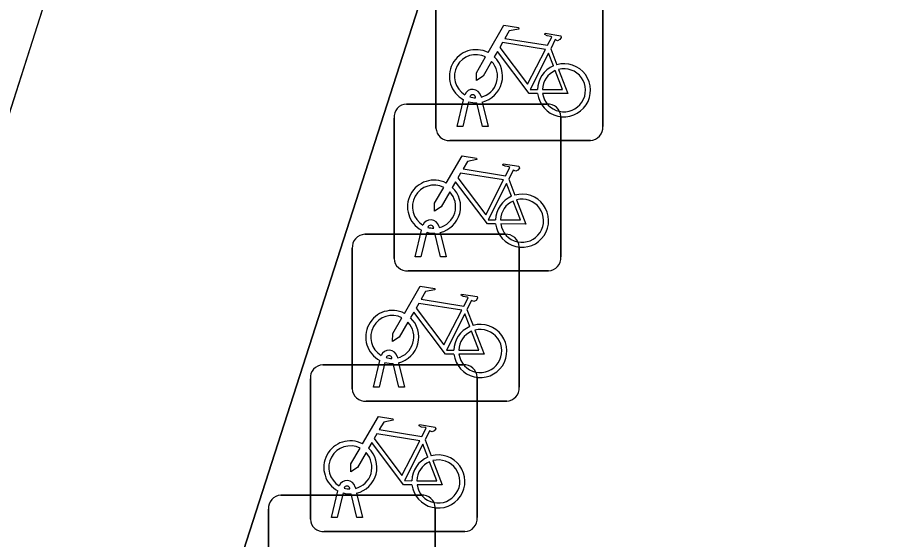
# Model space of a CAD drawing. Extents: x 161087 to 161926, y 382572 to 383873.
# Drawn here: x 161131.37 to 161136.66, y 383437.58 to 383440.7 of the extents above; entities that cross this region are included whole.
import ezdxf

# ---------------------------------------------------------------- set-up
doc = ezdxf.new("R2010")
doc.units = 0
for name, color, linetype in [('IMGEO_Berm_groen', 7, 'Continuous'), ('IMGEO_Fietsenrek', 7, 'Continuous'), ('IMGEO_Fietspad_gesloten', 7, 'Continuous'), ('IMGEO_Voetpad_open', 7, 'Continuous')]:
    doc.layers.add(name, color=color, linetype=linetype)

msp = doc.modelspace()

# ---------------------------------------------------------------- linework, layer by layer
at = {"layer": 'IMGEO_Berm_groen'}
msp.add_lwpolyline([(161127.511, 383435.3), (161126.219, 383430.427), (161122.46, 383418.773), (161116.813, 383401.135), (161116.421, 383399.847), (161118.23, 383399.279), (161126.242, 383424.257), (161134.175, 383449.057)], dxfattribs=at)
at = {"layer": 'IMGEO_Fietsenrek'}
for p, q in [((161133.8745, 383440.0429), (161133.8745, 383440.8838)), ((161133.8745, 383440.8838), (161133.8745, 383440.0429)), ((161134.8735, 383440.8931), (161134.8735, 383440.0522)), ((161134.8735, 383440.0522), (161134.8735, 383440.8931)), ((161134.5612, 383440.5172), (161134.5975, 383440.422)), ((161134.0015, 383440.0523), (161134.0398, 383440.2123)), ((161134.0702, 383440.2001), (161134.0349, 383440.0523)), ((161134.1119, 383440.2239), (161134.1109, 383440.2282)), ((161134.153, 383440.0523), (161134.1191, 383440.194)), ((161134.1426, 383440.2354), (161134.1444, 383440.2275)), ((161134.1514, 383440.1983), (161134.1864, 383440.0523)), ((161133.6979, 383440.1865), (161134.5388, 383440.1865)), ((161134.5388, 383440.1865), (161133.6979, 383440.1865)), ((161133.6235, 383439.2619), (161133.6235, 383440.1028)), ((161133.6235, 383440.1028), (161133.6235, 383439.2619)), ((161134.6225, 383440.1121), (161134.6225, 383439.2712)), ((161134.6225, 383439.2712), (161134.6225, 383440.1121)), ((161134.0349, 383440.0523), (161134.0015, 383440.0523)), ((161134.1864, 383440.0523), (161134.153, 383440.0523)), ((161134.7991, 383439.9685), (161133.9582, 383439.9685)), ((161133.9582, 383439.9685), (161134.7991, 383439.9685)), ((161134.3102, 383439.7362), (161134.3465, 383439.641)), ((161133.8916, 383439.4544), (161133.8934, 383439.4465)), ((161133.4479, 383439.4065), (161134.2888, 383439.4065)), ((161134.2888, 383439.4065), (161133.4479, 383439.4065)), ((161133.7505, 383439.2713), (161133.7888, 383439.4313)), ((161133.8192, 383439.4191), (161133.7839, 383439.2713)), ((161133.8609, 383439.4429), (161133.8599, 383439.4472)), ((161133.902, 383439.2713), (161133.8681, 383439.413)), ((161133.9004, 383439.4173), (161133.9354, 383439.2713)), ((161133.3735, 383438.4819), (161133.3735, 383439.3228)), ((161133.3735, 383439.3228), (161133.3735, 383438.4819)), ((161134.3725, 383439.3321), (161134.3725, 383438.4912)), ((161134.3725, 383438.4912), (161134.3725, 383439.3321)), ((161133.7839, 383439.2713), (161133.7505, 383439.2713)), ((161133.9354, 383439.2713), (161133.902, 383439.2713)), ((161134.5481, 383439.1875), (161133.7072, 383439.1875)), ((161133.7072, 383439.1875), (161134.5481, 383439.1875)), ((161134.0602, 383438.9562), (161134.0965, 383438.861)), ((161133.6109, 383438.6629), (161133.6099, 383438.6672)), ((161133.6416, 383438.6744), (161133.6434, 383438.6665)), ((161133.1969, 383438.6255), (161134.0378, 383438.6255)), ((161134.0378, 383438.6255), (161133.1969, 383438.6255)), ((161133.5005, 383438.4913), (161133.5388, 383438.6513)), ((161133.5692, 383438.6391), (161133.5339, 383438.4913)), ((161133.652, 383438.4913), (161133.6181, 383438.633)), ((161133.6504, 383438.6373), (161133.6854, 383438.4913)), ((161133.1225, 383437.7009), (161133.1225, 383438.5418)), ((161133.1225, 383438.5418), (161133.1225, 383437.7009)), ((161134.1215, 383438.5511), (161134.1215, 383437.7102)), ((161134.1215, 383437.7102), (161134.1215, 383438.5511)), ((161133.5339, 383438.4913), (161133.5005, 383438.4913)), ((161133.6854, 383438.4913), (161133.652, 383438.4913)), ((161134.2981, 383438.4075), (161133.4572, 383438.4075)), ((161133.4572, 383438.4075), (161134.2981, 383438.4075)), ((161133.8092, 383438.1752), (161133.8455, 383438.08)), ((161133.2495, 383437.7103), (161133.2878, 383437.8703)), ((161133.3599, 383437.8819), (161133.3589, 383437.8862)), ((161133.3906, 383437.8934), (161133.3924, 383437.8855)), ((161132.9459, 383437.8445), (161133.7868, 383437.8445)), ((161133.7868, 383437.8445), (161132.9459, 383437.8445)), ((161133.3182, 383437.8581), (161133.2829, 383437.7103)), ((161133.401, 383437.7103), (161133.3671, 383437.852)), ((161133.3994, 383437.8563), (161133.4344, 383437.7103)), ((161132.8715, 383436.9199), (161132.8715, 383437.7608)), ((161132.8715, 383437.7608), (161132.8715, 383436.9199)), ((161133.8705, 383437.7701), (161133.8705, 383436.9292)), ((161133.8705, 383436.9292), (161133.8705, 383437.7701)), ((161133.2829, 383437.7103), (161133.2495, 383437.7103)), ((161133.4344, 383437.7103), (161133.401, 383437.7103)), ((161134.0471, 383437.6265), (161133.2062, 383437.6265)), ((161133.2062, 383437.6265), (161134.0471, 383437.6265))]:
    msp.add_line(p, q, dxfattribs=at)
for points in [[(161134.1871, 383440.4942), (161134.2818, 383440.6577), (161134.368, 383440.6439), (161134.3697, 383440.6352), (161134.3136, 383440.6243), (161134.2874, 383440.579), (161134.5426, 383440.5382)], [(161134.5426, 383440.5382), (161134.5676, 383440.587), (161134.5625, 383440.591), (161134.5393, 383440.5947), (161134.5266, 383440.6022), (161134.5256, 383440.6053), (161134.5278, 383440.6099), (161134.6226, 383440.5948), (161134.6249, 383440.5845), (161134.6155, 383440.5721), (161134.6031, 383440.5657), (161134.5886, 383440.5719), (161134.5612, 383440.5172)], [(161134.5297, 383440.513), (161134.2729, 383440.554), (161134.2562, 383440.5252), (161134.4232, 383440.3049), (161134.5297, 383440.513)], [(161134.2078, 383440.4417), (161134.1562, 383440.3525), (161134.1163, 383440.3265), (161134.1175, 383440.374), (161134.172, 383440.4682)], [(161134.4828, 383440.2495), (161134.4331, 383440.2496), (161134.2424, 383440.5013), (161134.2234, 383440.4685)], [(161134.5777, 383440.415), (161134.5484, 383440.4918), (161134.439, 383440.2737), (161134.4817, 383440.2736)], [(161134.5117, 383440.2735), (161134.6316, 383440.2733), (161134.5884, 383440.3869)], [(161134.6082, 383440.3938), (161134.6632, 383440.2492), (161134.5131, 383440.2495)], [(161133.9361, 383439.7132), (161134.0308, 383439.8767), (161134.117, 383439.8629), (161134.1187, 383439.8542), (161134.0626, 383439.8433), (161134.0364, 383439.798), (161134.2916, 383439.7572)], [(161134.2916, 383439.7572), (161134.3166, 383439.806), (161134.3115, 383439.81), (161134.2883, 383439.8137), (161134.2756, 383439.8212), (161134.2746, 383439.8243), (161134.2768, 383439.8289), (161134.3716, 383439.8138), (161134.3739, 383439.8035), (161134.3645, 383439.7911), (161134.3521, 383439.7847), (161134.3376, 383439.7909), (161134.3102, 383439.7362)], [(161134.2787, 383439.732), (161134.0219, 383439.773), (161134.0052, 383439.7442), (161134.1722, 383439.5239), (161134.2787, 383439.732)], [(161134.2318, 383439.4685), (161134.1821, 383439.4686), (161133.9914, 383439.7203), (161133.9724, 383439.6875)], [(161133.9568, 383439.6607), (161133.9052, 383439.5715), (161133.8653, 383439.5455), (161133.8665, 383439.593), (161133.921, 383439.6872)], [(161134.3267, 383439.634), (161134.2974, 383439.7108), (161134.188, 383439.4927), (161134.2307, 383439.4926)], [(161134.3572, 383439.6128), (161134.4122, 383439.4682), (161134.2621, 383439.4685)], [(161134.2607, 383439.4925), (161134.3806, 383439.4923), (161134.3374, 383439.6059)], [(161133.6861, 383438.9332), (161133.7808, 383439.0967), (161133.867, 383439.0829), (161133.8687, 383439.0742), (161133.8126, 383439.0633), (161133.7864, 383439.018), (161134.0416, 383438.9772)], [(161134.0416, 383438.9772), (161134.0666, 383439.026), (161134.0615, 383439.03), (161134.0383, 383439.0337), (161134.0256, 383439.0412), (161134.0246, 383439.0443), (161134.0268, 383439.0489), (161134.1216, 383439.0338), (161134.1239, 383439.0235), (161134.1145, 383439.0111), (161134.1021, 383439.0047), (161134.0876, 383439.0109), (161134.0602, 383438.9562)], [(161134.0287, 383438.952), (161133.7719, 383438.993), (161133.7552, 383438.9642), (161133.9222, 383438.7439), (161134.0287, 383438.952)], [(161133.9818, 383438.6885), (161133.9321, 383438.6886), (161133.7414, 383438.9403), (161133.7224, 383438.9075)], [(161134.0767, 383438.854), (161134.0474, 383438.9308), (161133.938, 383438.7127), (161133.9807, 383438.7126)], [(161133.7068, 383438.8807), (161133.6552, 383438.7915), (161133.6153, 383438.7655), (161133.6165, 383438.813), (161133.671, 383438.9072)], [(161134.0107, 383438.7125), (161134.1306, 383438.7123), (161134.0874, 383438.8259)], [(161134.1072, 383438.8328), (161134.1622, 383438.6882), (161134.0121, 383438.6885)], [(161133.4351, 383438.1522), (161133.5298, 383438.3157), (161133.616, 383438.3019), (161133.6177, 383438.2932), (161133.5616, 383438.2823), (161133.5354, 383438.237), (161133.7906, 383438.1962)], [(161133.7906, 383438.1962), (161133.8156, 383438.245), (161133.8105, 383438.249), (161133.7873, 383438.2527), (161133.7746, 383438.2602), (161133.7736, 383438.2633), (161133.7758, 383438.2679), (161133.8706, 383438.2528), (161133.8729, 383438.2425), (161133.8635, 383438.2301), (161133.8511, 383438.2237), (161133.8366, 383438.2299), (161133.8092, 383438.1752)], [(161133.7777, 383438.171), (161133.5209, 383438.212), (161133.5042, 383438.1832), (161133.6712, 383437.9629), (161133.7777, 383438.171)], [(161133.7308, 383437.9075), (161133.6811, 383437.9076), (161133.4904, 383438.1593), (161133.4714, 383438.1265)], [(161133.8257, 383438.073), (161133.7964, 383438.1498), (161133.687, 383437.9317), (161133.7297, 383437.9316)], [(161133.4558, 383438.0997), (161133.4042, 383438.0105), (161133.3643, 383437.9845), (161133.3655, 383438.032), (161133.42, 383438.1262)], [(161133.7597, 383437.9315), (161133.8796, 383437.9313), (161133.8364, 383438.0449)], [(161133.8562, 383438.0518), (161133.9112, 383437.9072), (161133.7611, 383437.9075)]]:
    msp.add_lwpolyline(points, dxfattribs=at)
for centre, radius, start, end in [((161134.1141, 383440.3529), 0.159, 62.6766, 242.1369), ((161134.1141, 383440.3529), 0.129, 63.3192, 238.903), ((161134.1141, 383440.3529), 0.159, 283.5766, 46.6042), ((161134.1141, 383440.3529), 0.129, 283.6043, 43.4302), ((161134.6407, 383440.2689), 0.159, 113.3408, 178.3217), ((161134.6407, 383440.2689), 0.159, 187.0065, 105.7708), ((161134.6407, 383440.2689), 0.129, 113.923, 177.9556), ((161134.6407, 383440.2689), 0.129, 188.6715, 104.5883), ((161134.0939, 383440.2243), 0.0499, 12.8025, 158.6934), ((161134.1141, 383440.3529), 0.159, 253.9967, 271.7867), ((161134.0939, 383440.2243), 0.0174, 12.8025, 163.4502), ((161134.1141, 383440.3529), 0.129, 253.415, 269.0204), ((161133.7012, 383440.1086), 0.0779, 92.4484, 184.2845), ((161133.7012, 383440.1086), 0.0779, 92.4484, 184.2845), ((161134.5446, 383440.1088), 0.0779, 2.4484, 94.2845), ((161134.5446, 383440.1088), 0.0779, 2.4484, 94.2845), ((161133.9524, 383440.0462), 0.0779, 182.4484, 274.2845), ((161133.9524, 383440.0462), 0.0779, 182.4484, 274.2845), ((161134.7958, 383440.0464), 0.0779, 272.4484, 4.2845), ((161134.7958, 383440.0464), 0.0779, 272.4484, 4.2845), ((161133.8631, 383439.5719), 0.159, 62.6766, 242.1369), ((161133.8631, 383439.5719), 0.129, 63.3192, 238.903), ((161133.8631, 383439.5719), 0.159, 283.5766, 46.6042), ((161133.8631, 383439.5719), 0.129, 283.6043, 43.4302), ((161134.3897, 383439.4879), 0.159, 113.3408, 178.3217), ((161134.3897, 383439.4879), 0.159, 187.0065, 105.7708), ((161134.3897, 383439.4879), 0.129, 188.6715, 104.5883), ((161134.3897, 383439.4879), 0.129, 113.923, 177.9556), ((161133.8429, 383439.4433), 0.0499, 12.8025, 158.6934), ((161133.8429, 383439.4433), 0.0174, 12.8025, 163.4502), ((161133.4512, 383439.3286), 0.0779, 92.4484, 184.2845), ((161133.4512, 383439.3286), 0.0779, 92.4484, 184.2845), ((161133.8631, 383439.5719), 0.159, 253.9967, 271.7867), ((161133.8631, 383439.5719), 0.129, 253.415, 269.0204), ((161134.2946, 383439.3288), 0.0779, 2.4484, 94.2845), ((161134.2946, 383439.3288), 0.0779, 2.4484, 94.2845), ((161133.7014, 383439.2652), 0.0779, 182.4484, 274.2845), ((161133.7014, 383439.2652), 0.0779, 182.4484, 274.2845), ((161134.5448, 383439.2654), 0.0779, 272.4484, 4.2845), ((161134.5448, 383439.2654), 0.0779, 272.4484, 4.2845), ((161133.6131, 383438.7919), 0.159, 62.6766, 242.1369), ((161133.6131, 383438.7919), 0.129, 63.3192, 238.903), ((161133.6131, 383438.7919), 0.129, 283.6043, 43.4302), ((161133.6131, 383438.7919), 0.159, 283.5766, 46.6042), ((161134.1397, 383438.7079), 0.159, 113.3408, 178.3217), ((161134.1397, 383438.7079), 0.159, 187.0065, 105.7708), ((161134.1397, 383438.7079), 0.129, 113.923, 177.9556), ((161134.1397, 383438.7079), 0.129, 188.6715, 104.5883), ((161133.5929, 383438.6633), 0.0499, 12.8025, 158.6934), ((161133.5929, 383438.6633), 0.0174, 12.8025, 163.4502), ((161133.6131, 383438.7919), 0.129, 253.415, 269.0204), ((161133.2002, 383438.5476), 0.0779, 92.4484, 184.2845), ((161133.2002, 383438.5476), 0.0779, 92.4484, 184.2845), ((161133.6131, 383438.7919), 0.159, 253.9967, 271.7867), ((161134.0436, 383438.5478), 0.0779, 2.4484, 94.2845), ((161134.0436, 383438.5478), 0.0779, 2.4484, 94.2845), ((161133.4514, 383438.4852), 0.0779, 182.4484, 274.2845), ((161133.4514, 383438.4852), 0.0779, 182.4484, 274.2845), ((161134.2948, 383438.4854), 0.0779, 272.4484, 4.2845), ((161134.2948, 383438.4854), 0.0779, 272.4484, 4.2845), ((161133.3621, 383438.0109), 0.159, 62.6766, 242.1369), ((161133.3621, 383438.0109), 0.129, 63.3192, 238.903), ((161133.3621, 383438.0109), 0.129, 283.6043, 43.4302), ((161133.3621, 383438.0109), 0.159, 283.5766, 46.6042), ((161133.8887, 383437.9269), 0.159, 187.0065, 105.7708), ((161133.8887, 383437.9269), 0.159, 113.3408, 178.3217), ((161133.8887, 383437.9269), 0.129, 113.923, 177.9556), ((161133.8887, 383437.9269), 0.129, 188.6715, 104.5883), ((161133.3419, 383437.8823), 0.0499, 12.8025, 158.6934), ((161133.3419, 383437.8823), 0.0174, 12.8025, 163.4502), ((161133.3621, 383438.0109), 0.129, 253.415, 269.0204), ((161132.9492, 383437.7666), 0.0779, 92.4484, 184.2845), ((161132.9492, 383437.7666), 0.0779, 92.4484, 184.2845), ((161133.3621, 383438.0109), 0.159, 253.9967, 271.7867), ((161133.7926, 383437.7668), 0.0779, 2.4484, 94.2845), ((161133.7926, 383437.7668), 0.0779, 2.4484, 94.2845), ((161134.0438, 383437.7044), 0.0779, 272.4484, 4.2845), ((161134.0438, 383437.7044), 0.0779, 272.4484, 4.2845), ((161133.2004, 383437.7042), 0.0779, 182.4484, 274.2845), ((161133.2004, 383437.7042), 0.0779, 182.4484, 274.2845)]:
    msp.add_arc(centre, radius, start, end, dxfattribs=at)
at = {"layer": 'IMGEO_Fietspad_gesloten'}
for points in [[(161128.554, 383424.564), (161148.54, 383486.658), (161157.889, 383516.023)], [(161155.682, 383515.827), (161151.246, 383501.964), (161146.975, 383488.617), (161146.735, 383487.867), (161138.885, 383463.652), (161136.844, 383457.354), (161135.989, 383454.718), (161134.743, 383450.833), (161134.175, 383449.057), (161126.242, 383424.257), (161118.23, 383399.279), (161116.849, 383394.973), (161115.434, 383390.563), (161111.001, 383376.742), (161110.893, 383376.406), (161104.03, 383354.985), (161103.525, 383353.409), (161105.564, 383352.758), (161112.902, 383375.733), (161128.554, 383424.564)]]:
    msp.add_lwpolyline(points, dxfattribs=at)
at = {"layer": 'IMGEO_Voetpad_open'}
msp.add_lwpolyline([(161148.54, 383486.658), (161128.554, 383424.564), (161112.902, 383375.733)], dxfattribs=at)

doc.saveas('drawing.dxf')
